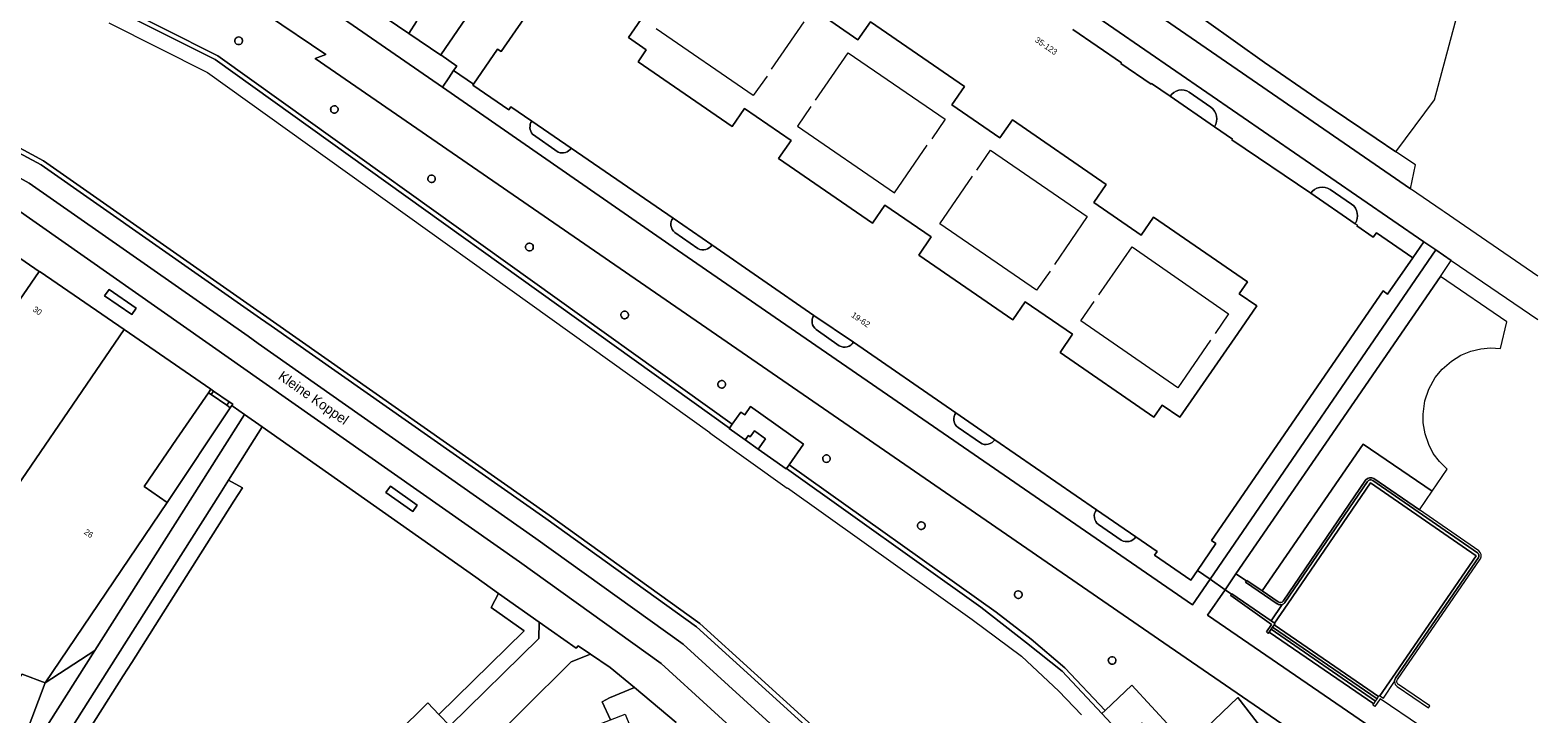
# Model space of a CAD drawing. Header units: metres. Extents: x 151448 to 154749, y 463108 to 465296.
# Tile 298 of 449: x 154556 to 154746, y 463620 to 463706. Entities that reach past the tile are written whole.
import ezdxf
from ezdxf.enums import TextEntityAlignment as Align

# ---------------------------------------------------------------- set-up
doc = ezdxf.new("R2010")
doc.units = ezdxf.units.M
for name, color, linetype, lineweight in [('B-PV-GK-KADEMUUR-GV', 253, 'Continuous', 9), ('B-PV-GR-BEPLANTING_CULTUUR_BODEMBEDEKKER-GV', 253, 'Continuous', 9), ('B-PV-GR-BEPLANTING_CULTUUR_BOSPLANTSOEN-GV', 253, 'Continuous', 9), ('B-PV-GR-GROENVOORZIENING-GV', 253, 'Continuous', 9), ('B-PV-IE-TERREINAFSCHEIDING_KUNSTMATIG_MUUR-G', 253, 'Continuous', 9), ('B-PV-IE-TERREINAFSCHEIDING_KUNSTMATIG_MUUR-GV', 253, 'Continuous', 9), ('B-PV-KW-KUNSTWERK_STEIGER-GV', 253, 'Continuous', 9), ('B-PV-OG-BEBOUWING-GV', 1, 'Continuous', 9), ('B-PV-OG-BEBOUWING-T18', 2, 'Continuous', 9), ('B-PV-OG-TERREIN_BEGROEID-GV', 253, 'Continuous', 9), ('B-PV-OG-TERREIN_ERF-GV', 253, 'Continuous', 9), ('B-PV-OG-TOPOGRAFIE-T18', 2, 'Continuous', 9), ('B-PV-OG-WATER-GV', 253, 'Continuous', 9), ('B-PV-VH-GESLOTENVERHARDING_ASFALT-GV', 253, 'Continuous', 9), ('B-PV-VH-GESLOTENVERHARDING_BETON-GV', 253, 'Continuous', 9), ('B-PV-VH-HALFVERHARDING_SCHELP-GV', 253, 'Continuous', 9), ('B-PV-VH-OPENVERHARDING_BETONSTRAATSTEEN-GV', 253, 'Continuous', 9), ('B-PV-VH-OPENVERHARDING_SIERBESTRATING-GV', 253, 'Continuous', 9), ('B-PV-VH-OPENVERHARDING_STRAATBAKSTEEN-GV', 253, 'Continuous', 9), ('B-PV-VH-OPENVERHARDING_TEGEL-GV', 253, 'Continuous', 9)]:
    doc.layers.add(name, color=color, linetype=linetype, lineweight=lineweight)
doc.styles.add('Drong', font='txt', dxfattribs={"height": 1.8})

msp = doc.modelspace()

# ---------------------------------------------------------------- linework, layer by layer
at = {"layer": 'B-PV-GK-KADEMUUR-GV', "flags": 128}
for points in [[(154491.196, 463717.62), (154515.275, 463707.544), (154549.088, 463693.498), (154557.036, 463689.243), (154584.759, 463669.819), (154586.116, 463668.869), (154620.806, 463644.539), (154639.847, 463630.844), (154653.605, 463618.336), (154667.03, 463605.589), (154670.836, 463601.231), (154674.023, 463597.583), (154676.6, 463594.632)], [(154677.047, 463595.037), (154667.477, 463605.992), (154654.001, 463618.807), (154640.269, 463631.275), (154621.218, 463644.957), (154586.393, 463669.393), (154557.347, 463689.755), (154549.395, 463694.019), (154515.498, 463708.084), (154491.462, 463718.133)]]:
    msp.add_lwpolyline(points, dxfattribs=at)
for points in [[(154565.653, 463709.912), (154565.375, 463709.371), (154579.024, 463702.521), (154644.022, 463655.958), (154644.372, 463656.446), (154587.653, 463697.074), (154579.362, 463703.013)], [(154675.797, 463633.337), (154681.556, 463628.836), (154686.038, 463625.255), (154691.06, 463619.908), (154691.475, 463620.297), (154686.39, 463625.669), (154682.154, 463629.305), (154677.728, 463632.707), (154651.551, 463651.325), (154651.217, 463650.841)]]:
    msp.add_lwpolyline(points, close=True, dxfattribs=at)
at = {"layer": 'B-PV-GR-BEPLANTING_CULTUUR_BODEMBEDEKKER-GV', "flags": 128}
for points in [[(154738.029, 463716.158), (154735.264, 463717.832), (154692.514, 463743.858), (154653.847, 463767.399), (154651.09, 463763.132), (154647.838, 463757.98), (154644.745, 463753.202), (154640.923, 463747.489), (154664.916, 463731.094), (154730.088, 463686.216), (154730.691, 463689.211), (154728.224, 463690.88), (154725.744, 463692.558), (154718.236, 463697.605), (154711.627, 463702.17), (154704.283, 463707.39), (154697.024, 463712.713), (154688.227, 463719.337), (154681.925, 463724.315), (154673.36, 463731.19), (154667.164, 463736.312), (154658.018, 463744.114), (154655.036, 463746.761)], [(154725.455, 463649.58), (154731.212, 463645.619), (154732.826, 463648.002), (154724.092, 463653.931), (154711.328, 463635.392), (154713.368, 463633.999)], [(154713.973, 463634.1), (154724.402, 463649.371)]]:
    msp.add_lwpolyline(points, dxfattribs=at)
at = {"layer": 'B-PV-GR-BEPLANTING_CULTUUR_BODEMBEDEKKER-GV'}
for points in [[(154724.402, 463649.371, -0.3960538), (154725.455, 463649.58)], [(154713.368, 463633.999, 0.4344684), (154713.973, 463634.1)]]:
    msp.add_lwpolyline(points, format="xyb", dxfattribs=at)
at = {"layer": 'B-PV-GR-BEPLANTING_CULTUUR_BOSPLANTSOEN-GV', "flags": 128}
msp.add_lwpolyline([(154615.348, 463612.545), (154615.909, 463613.506), (154616.861, 463614.218), (154618.392, 463615.024), (154628.975, 463619.087), (154627.934, 463621.393), (154628.85, 463621.867), (154632.002, 463623.165), (154628.941, 463625.727), (154626.457, 463627.402), (154624.027, 463626.437), (154611.786, 463614.281), (154613.1, 463612.949), (154614.097, 463613.861)], close=True, dxfattribs=at)
at = {"layer": 'B-PV-GR-GROENVOORZIENING-GV'}
for points in [[(154582.39, 463704.615, 1.0640909), (154581.565, 463705.133)], [(154581.565, 463705.133, 0.93874), (154582.39, 463704.615)], [(154593.708, 463696.506, 1), (154594.478, 463695.956)], [(154594.478, 463695.956, 1), (154593.708, 463696.506)], [(154605.994, 463687.747, 1.0225645), (154606.768, 463687.2)], [(154606.768, 463687.2, 0.9786541), (154605.994, 463687.747)], [(154618.325, 463679.109, 0.964981), (154619.133, 463678.538)], [(154619.133, 463678.538, 1.0361864), (154618.325, 463679.109)], [(154630.37, 463670.539, 0.9985623), (154631.16, 463669.976)], [(154631.16, 463669.976, 0.9985623), (154630.37, 463670.539)], [(154642.646, 463661.786, 1.025332), (154643.431, 463661.227)], [(154643.431, 463661.227, 0.976359), (154642.646, 463661.786)], [(154655.889, 463652.384, 1.0244428), (154656.657, 463651.839)], [(154656.657, 463651.839, 0.9938266), (154655.889, 463652.384)], [(154667.86, 463643.902, 0.9970978), (154668.645, 463643.349)], [(154668.645, 463643.349, 1.0029024), (154667.86, 463643.902)], [(154680.785, 463635.306, 1.0164501), (154680.221, 463634.544)], [(154680.221, 463634.544, 1.0316443), (154680.785, 463635.306)], [(154691.973, 463626.883, 1.0654357), (154692.785, 463626.382)], [(154692.785, 463626.382, 0.9392332), (154691.973, 463626.883)]]:
    msp.add_lwpolyline(points, format="xyb", dxfattribs=at)
at = {"layer": 'B-PV-IE-TERREINAFSCHEIDING_KUNSTMATIG_MUUR-G', "flags": 128}
for points in [[(154653.393, 463707.284), (154649.304, 463701.327)], [(154647.003, 463697.973), (154634.773, 463706.416)], [(154654.889, 463697.394), (154659.015, 463703.394), (154671.255, 463694.995)], [(154648.775, 463700.445), (154647.003, 463697.973)], [(154654.291, 463696.58), (154652.625, 463694.113), (154664.87, 463685.671)], [(154671.255, 463694.995), (154669.571, 463692.5)], [(154664.87, 463685.671), (154668.998, 463691.727)], [(154675.276, 463688.576), (154676.984, 463691.076), (154689.222, 463682.685)], [(154670.588, 463681.777), (154674.72, 463687.806)], [(154689.222, 463682.685), (154685.104, 463676.62)], [(154682.83, 463673.379), (154670.588, 463681.777)], [(154690.68, 463672.784), (154694.881, 463678.858)], [(154694.881, 463678.858), (154707.084, 463670.411)], [(154684.533, 463675.777), (154682.83, 463673.379)], [(154688.433, 463669.5), (154690.104, 463671.942)], [(154700.678, 463661.066), (154688.433, 463669.5)], [(154707.084, 463670.411), (154705.368, 463667.898)], [(154704.816, 463667.061), (154700.678, 463661.066)], [(154724.402, 463649.371), (154713.973, 463634.1)], [(154724.634, 463649.213), (154714.207, 463633.944)], [(154707.346, 463634.808), (154707.504, 463635.022)], [(154707.504, 463635.022), (154712.463, 463631.591)], [(154713.209, 463633.767), (154709.239, 463636.479)], [(154711.328, 463635.392), (154709.398, 463636.711)], [(154713.368, 463633.999), (154711.328, 463635.392)], [(154712.521, 463631.163), (154707.346, 463634.808)], [(154711.883, 463630.233), (154712.521, 463631.163)], [(154712.463, 463631.591), (154712.877, 463631.304)], [(154712.862, 463631.115), (154712.649, 463630.806)], [(154712.955, 463631.25), (154712.862, 463631.115)], [(154712.877, 463631.304), (154712.955, 463631.25)], [(154712.105, 463630.019), (154711.883, 463630.233)], [(154712.229, 463630.196), (154712.105, 463630.019)], [(154712.483, 463630.565), (154712.229, 463630.196)], [(154712.649, 463630.806), (154712.483, 463630.565)]]:
    msp.add_lwpolyline(points, dxfattribs=at)
at = {"layer": 'B-PV-IE-TERREINAFSCHEIDING_KUNSTMATIG_MUUR-G'}
for points in [[(154713.245, 463633.742, 0.2384318), (154713.874, 463633.678)], [(154713.369, 463633.998, 0.4337083), (154713.973, 463634.1)], [(154713.874, 463633.678, 0.1553691), (154714.207, 463633.944)]]:
    msp.add_lwpolyline(points, format="xyb", dxfattribs=at)
at = {"layer": 'B-PV-IE-TERREINAFSCHEIDING_KUNSTMATIG_MUUR-GV', "flags": 128}
for points in [[(154578.187, 463660.429), (154578.533, 463660.191), (154578.838, 463660.637), (154578.492, 463660.874)], [(154580.81, 463659.285), (154578.838, 463660.637), (154578.533, 463660.191), (154580.504, 463658.84)], [(154580.504, 463658.84), (154580.942, 463658.54), (154581.13, 463658.816), (154581.247, 463658.986), (154580.81, 463659.285)], [(154712.862, 463631.115), (154712.955, 463631.25), (154712.877, 463631.304), (154712.463, 463631.591), (154707.504, 463635.022), (154707.462, 463634.965), (154707.346, 463634.808), (154712.521, 463631.163), (154711.883, 463630.233), (154712.105, 463630.019), (154712.229, 463630.196), (154712.483, 463630.565), (154712.649, 463630.806)]]:
    msp.add_lwpolyline(points, close=True, dxfattribs=at)
for points in [[(154724.402, 463649.371), (154713.973, 463634.1)], [(154714.207, 463633.944), (154724.631, 463649.208), (154724.634, 463649.213)], [(154725.295, 463649.348), (154725.306, 463649.342), (154731.053, 463645.388), (154738.523, 463640.213)], [(154738.688, 463640.452), (154732.991, 463644.399), (154731.212, 463645.619), (154725.455, 463649.58)], [(154738.648, 463639.595), (154728.191, 463624.361)], [(154728.43, 463624.196), (154738.854, 463639.382), (154738.896, 463639.442), (154738.899, 463639.448)], [(154713.368, 463633.999), (154711.328, 463635.392), (154709.398, 463636.711), (154709.356, 463636.649), (154709.239, 463636.479), (154713.209, 463633.767), (154713.245, 463633.742)], [(154728.387, 463623.316), (154732.356, 463620.606), (154732.477, 463620.765), (154732.517, 463620.849), (154730.529, 463622.206), (154728.55, 463623.557)]]:
    msp.add_lwpolyline(points, dxfattribs=at)
at = {"layer": 'B-PV-IE-TERREINAFSCHEIDING_KUNSTMATIG_MUUR-GV'}
for points in [[(154725.455, 463649.58, 0.3960538), (154724.402, 463649.371)], [(154724.634, 463649.213, -0.3889567), (154725.295, 463649.348)], [(154738.523, 463640.213, -0.3965802), (154738.648, 463639.595)], [(154738.899, 463639.448, 0.395532), (154738.688, 463640.452)], [(154713.245, 463633.742, 0.2384318), (154713.874, 463633.678)], [(154713.973, 463634.1, -0.4344684), (154713.368, 463633.999)], [(154713.874, 463633.678, 0.1553691), (154714.207, 463633.944)], [(154728.191, 463624.361, 0.1533894), (154728.058, 463623.925)], [(154728.058, 463623.925, 0.2450108), (154728.387, 463623.316)], [(154728.55, 463623.557, -0.4160056), (154728.43, 463624.196)]]:
    msp.add_lwpolyline(points, format="xyb", dxfattribs=at)
at = {"layer": 'B-PV-KW-KUNSTWERK_STEIGER-GV', "flags": 128}
for points in [[(154694.03, 463616.746), (154691.06, 463619.908), (154686.038, 463625.255), (154681.556, 463628.836), (154675.797, 463633.337), (154651.217, 463650.841), (154651.186, 463650.796), (154647.636, 463653.32), (154646.01, 463654.476), (154643.989, 463655.912), (154644.022, 463655.958), (154579.024, 463702.521), (154565.375, 463709.371)], [(154565.572, 463707.153), (154578.042, 463700.895), (154641.551, 463655.399), (154641.52, 463655.344), (154651.308, 463648.386), (154651.348, 463648.423), (154674.698, 463631.794), (154680.932, 463627.124), (154685.63, 463622.733), (154688.493, 463619.72)]]:
    msp.add_lwpolyline(points, dxfattribs=at)
at = {"layer": 'B-PV-OG-BEBOUWING-GV', "flags": 128}
for points in [[(154622.699, 463714.477), (154615.157, 463703.535), (154614.708, 463703.841), (154611.674, 463699.416), (154611.582, 463699.282), (154616.119, 463696.192), (154616.403, 463696.568), (154619.041, 463694.767), (154624.013, 463691.356), (154636.884, 463682.507), (154641.801, 463679.115), (154654.683, 463670.194), (154659.693, 463666.828), (154672.626, 463657.899), (154677.562, 463654.497), (154690.398, 463645.651), (154695.354, 463642.23), (154698.057, 463640.364), (154697.707, 463639.915), (154702.321, 463636.748), (154703.158, 463637.975), (154705.477, 463641.372), (154704.92, 463641.76), (154726.621, 463673.287), (154727.178, 463672.899), (154730.367, 463677.482), (154725.759, 463680.645), (154725.355, 463680.077), (154723.299, 463681.52), (154723.358, 463681.589), (154723.057, 463681.791), (154717.461, 463685.641), (154707.504, 463692.367), (154707.581, 463692.47), (154705.296, 463694.037), (154699.688, 463697.896), (154697.354, 463699.511), (154697.284, 463699.416), (154693.479, 463702.039), (154693.538, 463702.121), (154687.403, 463706.35)], [(154654.508, 463708.969), (154660.247, 463705.013), (154661.825, 463707.302), (154673.697, 463699.117), (154672.119, 463696.829), (154678.187, 463692.646), (154679.765, 463694.934), (154691.629, 463686.756), (154690.051, 463684.467), (154696.037, 463680.341), (154697.615, 463682.63), (154709.471, 463674.457), (154708.426, 463672.942), (154710.658, 463671.404), (154708.251, 463667.913), (154700.932, 463657.33), (154698.692, 463658.872), (154697.648, 463657.357), (154685.789, 463665.526), (154687.366, 463667.815), (154681.396, 463671.928), (154679.819, 463669.638), (154667.935, 463677.824), (154669.512, 463680.113), (154663.665, 463684.141), (154662.088, 463681.851), (154650.229, 463690.02), (154651.8, 463692.301), (154645.92, 463696.351), (154644.349, 463694.07), (154632.465, 463702.255), (154633.509, 463703.771), (154631.277, 463705.308), (154636.354, 463712.727)]]:
    msp.add_lwpolyline(points, dxfattribs=at)
for points in [[(154534.101, 463687.725), (154532.843, 463684.982), (154532.407, 463684.032), (154527.75, 463673.853), (154529.704, 463672.959), (154537.09, 463669.582), (154537.6, 463670.395), (154539.312, 463669.321), (154539.018, 463668.869), (154543.189, 463666.16), (154543.948, 463667.36), (154548.756, 463664.084), (154556.797, 463675.743), (154551.421, 463679.41), (154551.468, 463679.482), (154547.471, 463682.173), (154547.365, 463682.016), (154545.745, 463682.897), (154545.824, 463683.069), (154534.369, 463688.31)], [(154556.797, 463675.743), (154548.756, 463664.084), (154536.702, 463646.532), (154543.167, 463644.06), (154549.246, 463641.736), (154567.542, 463668.402), (154556.899, 463675.72), (154556.874, 463675.69)], [(154557.533, 463623.771), (154572.964, 463646.572), (154570.046, 463648.577), (154574.146, 463654.546), (154578.187, 463660.429), (154578.492, 463660.874), (154567.542, 463668.402), (154549.246, 463641.736), (154543.167, 463644.06), (154538.287, 463631.459), (154538.212, 463631.266), (154542.544, 463629.587), (154543.447, 463629.236), (154544.485, 463628.834), (154542.762, 463626.831), (154550.548, 463620.134), (154554.656, 463624.879)]]:
    msp.add_lwpolyline(points, close=True, dxfattribs=at)
at = {"layer": 'B-PV-OG-TERREIN_BEGROEID-GV', "flags": 128}
msp.add_lwpolyline([(154655.036, 463746.761), (154658.018, 463744.114), (154667.164, 463736.312), (154673.36, 463731.19), (154681.925, 463724.315), (154688.227, 463719.337), (154697.024, 463712.713), (154704.283, 463707.39), (154711.627, 463702.17), (154718.236, 463697.605), (154725.744, 463692.558), (154728.224, 463690.88), (154733.123, 463697.458), (154737.57, 463714.142), (154724.789, 463722.034), (154715.34, 463727.672), (154704.039, 463734.125), (154695.29, 463738.97), (154686.475, 463743.725), (154677.591, 463748.299), (154669.524, 463752.347), (154661.417, 463756.273)], dxfattribs=at)
for points in [[(154742.244, 463669.381), (154733.841, 463675.116), (154719.362, 463654.069), (154708.012, 463637.553), (154709.356, 463636.649), (154709.398, 463636.711), (154711.328, 463635.392), (154724.092, 463653.931), (154732.826, 463648.002), (154734.691, 463650.756), (154733.736, 463651.722), (154732.954, 463652.75), (154732.376, 463653.909), (154731.906, 463655.223), (154731.69, 463656.637), (154731.668, 463657.726), (154731.901, 463659.399), (154732.399, 463660.901), (154733.191, 463662.336), (154734.074, 463663.407), (154735.26, 463664.44), (154736.44, 463665.168), (154737.685, 463665.667), (154738.967, 463665.969), (154740.183, 463666.098), (154741.445, 463666.036)], [(154582.74, 463657.682), (154581.32, 463658.682), (154581.13, 463658.816), (154580.942, 463658.54), (154572.964, 463646.572), (154557.533, 463623.771), (154563.82, 463627.841)], [(154581.405, 463646.73), (154582.478, 463648.422), (154580.72, 463649.384), (154579.647, 463647.691), (154566.716, 463627.294), (154565.642, 463625.601), (154557.028, 463612.014), (154555.752, 463609.18), (154556.319, 463608.078), (154557.172, 463608.505), (154567.41, 463624.655), (154568.484, 463626.349), (154571.96, 463631.833)], [(154607.308, 463619.761), (154608.7, 463618.325), (154619.922, 463629.395), (154619.97, 463631.457), (154614.84, 463635.079), (154613.908, 463633.289), (154618.054, 463630.362)], [(154554.481, 463613.112), (154563.82, 463627.841), (154557.533, 463623.771), (154554.195, 463614.848), (154553.083, 463615.285), (154552.355, 463613.433), (154554.975, 463612.289), (154555.235, 463612.879)]]:
    msp.add_lwpolyline(points, close=True, dxfattribs=at)
at = {"layer": 'B-PV-OG-TERREIN_ERF-GV', "flags": 128}
for points in [[(154636.354, 463712.727), (154631.277, 463705.308), (154633.509, 463703.771), (154632.465, 463702.255), (154644.349, 463694.07), (154645.92, 463696.351), (154651.8, 463692.301), (154650.229, 463690.02), (154662.088, 463681.851), (154663.665, 463684.141), (154669.512, 463680.113), (154667.935, 463677.824), (154679.819, 463669.638), (154681.396, 463671.928), (154687.366, 463667.815), (154685.789, 463665.526), (154697.648, 463657.357), (154698.692, 463658.872), (154700.932, 463657.33), (154708.251, 463667.913), (154710.658, 463671.404), (154708.426, 463672.942), (154709.471, 463674.457), (154697.615, 463682.63), (154696.037, 463680.341), (154690.051, 463684.467), (154691.629, 463686.756), (154679.765, 463694.934), (154678.187, 463692.646), (154672.119, 463696.829), (154673.697, 463699.117), (154661.825, 463707.302), (154660.247, 463705.013), (154654.508, 463708.969)], [(154699.688, 463697.896), (154705.296, 463694.037)], [(154704.833, 463696.529), (154702.109, 463698.397)], [(154624.013, 463691.356), (154619.041, 463694.767)], [(154619.146, 463693.084), (154622.373, 463690.836)], [(154717.461, 463685.641), (154723.057, 463681.791)], [(154722.616, 463684.265), (154719.899, 463686.105)], [(154641.801, 463679.115), (154636.884, 463682.507)], [(154637.125, 463680.683), (154640.038, 463678.652)], [(154659.693, 463666.828), (154654.683, 463670.194)], [(154654.975, 463668.441), (154657.894, 463666.358)], [(154677.562, 463654.497), (154672.626, 463657.899)], [(154672.908, 463656.033), (154675.72, 463654.081)], [(154695.354, 463642.23), (154690.398, 463645.651)], [(154690.639, 463643.79), (154693.498, 463641.811)]]:
    msp.add_lwpolyline(points, dxfattribs=at)
at = {"layer": 'B-PV-OG-TERREIN_ERF-GV'}
for points in [[(154702.109, 463698.397, 0.4217032), (154699.688, 463697.896)], [(154705.296, 463694.037, 0.3992153), (154704.833, 463696.529)], [(154619.041, 463694.767, 0.3404359), (154619.146, 463693.084)], [(154622.373, 463690.836, 0.3632433), (154624.013, 463691.356)], [(154719.899, 463686.105, 0.4167829), (154717.461, 463685.641)], [(154636.884, 463682.507, 0.4325481), (154637.125, 463680.683)], [(154723.057, 463681.791, 0.4134757), (154722.616, 463684.265)], [(154640.038, 463678.652, 0.3988048), (154641.801, 463679.115)], [(154654.683, 463670.194, 0.4187789), (154654.975, 463668.441)], [(154657.894, 463666.358, 0.4003442), (154659.693, 463666.828)], [(154672.626, 463657.899, 0.4298596), (154672.908, 463656.033)], [(154675.72, 463654.081, 0.3931083), (154677.562, 463654.497)], [(154690.398, 463645.651, 0.425079), (154690.639, 463643.79)], [(154693.498, 463641.811, 0.3993286), (154695.354, 463642.23)]]:
    msp.add_lwpolyline(points, format="xyb", dxfattribs=at)
at = {"layer": 'B-PV-OG-TERREIN_ERF-GV', "flags": 128}
msp.add_lwpolyline([(154614.84, 463635.079), (154611.954, 463637.116), (154584.981, 463656.105), (154580.72, 463649.384), (154582.478, 463648.422), (154581.405, 463646.73), (154571.96, 463631.833), (154568.484, 463626.349), (154567.41, 463624.655), (154557.172, 463608.505), (154558.72, 463609.281), (154560.435, 463605.946), (154562.277, 463606.906), (154577.651, 463590.537), (154593.868, 463606.412), (154595.519, 463605.231), (154596.948, 463606.668), (154595.3, 463607.847), (154599.423, 463611.993), (154598.023, 463613.46), (154605.887, 463621.228), (154607.308, 463619.761), (154618.054, 463630.362), (154613.908, 463633.289)], close=True, dxfattribs=at)
at = {"layer": 'B-PV-OG-WATER-GV', "flags": 128}
for points in [[(154491.462, 463718.133), (154515.498, 463708.084), (154549.395, 463694.019), (154557.347, 463689.755), (154586.393, 463669.393), (154621.218, 463644.957), (154640.269, 463631.275), (154654.001, 463618.807), (154667.477, 463605.992), (154677.047, 463595.037)], [(154694.03, 463616.746), (154691.06, 463619.908), (154686.038, 463625.255), (154681.556, 463628.836), (154675.797, 463633.337), (154651.217, 463650.841), (154651.186, 463650.796), (154647.636, 463653.32), (154646.01, 463654.476), (154643.989, 463655.912), (154644.022, 463655.958), (154579.024, 463702.521), (154565.375, 463709.371)]]:
    msp.add_lwpolyline(points, dxfattribs=at)
at = {"layer": 'B-PV-VH-GESLOTENVERHARDING_ASFALT-GV', "flags": 128}
msp.add_lwpolyline([(154712.862, 463631.115), (154726.042, 463622.05), (154726.139, 463622.195), (154726.209, 463622.147), (154727.795, 463624.458), (154738.365, 463639.833), (154725.006, 463649.029), (154714.564, 463633.743), (154712.877, 463631.304), (154712.955, 463631.25)], close=True, dxfattribs=at)
at = {"layer": 'B-PV-VH-GESLOTENVERHARDING_BETON-GV', "flags": 128}
for points in [[(154568.488, 463670.318), (154569.045, 463671.128), (154565.627, 463673.494), (154565.06, 463672.674)], [(154604.001, 463645.43), (154604.564, 463646.236), (154601.167, 463648.63), (154600.592, 463647.814)], [(154726.042, 463622.05), (154712.862, 463631.115), (154712.649, 463630.806), (154725.852, 463621.766)], [(154725.654, 463621.471), (154712.483, 463630.565), (154712.229, 463630.196), (154725.416, 463621.116)], [(154712.483, 463630.565), (154725.654, 463621.471), (154725.852, 463621.766), (154712.649, 463630.806)]]:
    msp.add_lwpolyline(points, close=True, dxfattribs=at)
at = {"layer": 'B-PV-VH-HALFVERHARDING_SCHELP-GV', "flags": 128}
for points in [[(154572.964, 463646.572), (154580.942, 463658.54), (154580.504, 463658.84), (154578.533, 463660.191), (154578.187, 463660.429), (154574.146, 463654.546), (154570.046, 463648.577)], [(154557.533, 463623.771), (154554.656, 463624.879), (154550.548, 463620.134), (154542.762, 463626.831), (154544.485, 463628.834), (154543.447, 463629.236), (154542.544, 463629.587), (154538.212, 463631.266), (154535.256, 463623.704), (154552.156, 463615.649), (154553.083, 463615.285), (154554.195, 463614.848)]]:
    msp.add_lwpolyline(points, close=True, dxfattribs=at)
at = {"layer": 'B-PV-VH-OPENVERHARDING_BETONSTRAATSTEEN-GV', "flags": 128}
for points in [[(154746.161, 463675.18), (154736.22, 463681.992), (154734.34, 463683.28), (154734.062, 463683.47), (154730.088, 463686.216), (154664.916, 463731.094), (154640.923, 463747.489), (154638.376, 463743.674), (154640.841, 463741.992), (154661.243, 463728.071), (154731.759, 463679.515), (154733.269, 463678.475), (154735.224, 463677.141), (154746.161, 463669.679)], [(154629.3, 463744.403), (154625.561, 463747.046), (154600.054, 463709.751), (154599.311, 463708.656), (154603.482, 463705.83)], [(154603.482, 463705.83), (154604.474, 463707.361), (154629.933, 463744.562)], [(154723.057, 463681.791), (154723.358, 463681.589), (154723.299, 463681.52), (154725.355, 463680.077), (154725.759, 463680.645), (154730.367, 463677.482), (154731.759, 463679.515), (154661.243, 463728.071), (154640.841, 463741.992), (154639.508, 463740.039), (154644.142, 463736.841), (154643.743, 463736.27), (154646.049, 463734.696)], [(154604.474, 463707.361), (154603.482, 463705.83), (154607.526, 463703.106), (154607.534, 463703.117), (154608.086, 463703.916), (154633.334, 463740.765)], [(154633.334, 463740.765), (154608.086, 463703.916), (154607.534, 463703.117), (154609.547, 463701.697), (154609.152, 463701.133), (154611.674, 463699.416), (154614.708, 463703.841), (154615.157, 463703.535), (154622.699, 463714.477)], [(154687.403, 463706.35), (154693.538, 463702.121), (154693.479, 463702.039), (154697.284, 463699.416), (154697.354, 463699.511), (154699.688, 463697.896)], [(154702.109, 463698.397), (154704.833, 463696.529)], [(154705.296, 463694.037), (154707.581, 463692.47), (154707.504, 463692.367), (154717.461, 463685.641)], [(154719.899, 463686.105), (154722.616, 463684.265)], [(154713.874, 463633.678), (154712.463, 463631.591), (154712.877, 463631.304), (154714.564, 463633.743), (154725.006, 463649.029), (154738.365, 463639.833), (154727.795, 463624.458), (154726.209, 463622.147), (154726.664, 463621.837), (154728.058, 463623.925)], [(154724.634, 463649.213), (154724.631, 463649.208), (154714.207, 463633.944)], [(154738.523, 463640.213), (154731.053, 463645.388), (154725.306, 463649.342), (154725.295, 463649.348)], [(154728.191, 463624.361), (154738.648, 463639.595)], [(154708.012, 463637.553), (154706.653, 463635.534), (154707.462, 463634.965), (154707.504, 463635.022), (154712.463, 463631.591), (154713.874, 463633.678)], [(154713.245, 463633.742), (154713.209, 463633.767), (154709.239, 463636.479), (154709.356, 463636.649), (154708.012, 463637.553)]]:
    msp.add_lwpolyline(points, dxfattribs=at)
at = {"layer": 'B-PV-VH-OPENVERHARDING_BETONSTRAATSTEEN-GV'}
for points in [[(154699.688, 463697.896, -0.4217032), (154702.109, 463698.397)], [(154704.833, 463696.529, -0.3992153), (154705.296, 463694.037)], [(154717.461, 463685.641, -0.4167829), (154719.899, 463686.105)], [(154722.616, 463684.265, -0.4134757), (154723.057, 463681.791)], [(154725.295, 463649.348, 0.3889567), (154724.634, 463649.213)], [(154738.648, 463639.595, 0.3965802), (154738.523, 463640.213)], [(154713.874, 463633.678, -0.2384318), (154713.245, 463633.742)], [(154714.207, 463633.944, -0.1553691), (154713.874, 463633.678)], [(154728.058, 463623.925, -0.1533894), (154728.191, 463624.361)]]:
    msp.add_lwpolyline(points, format="xyb", dxfattribs=at)
at = {"layer": 'B-PV-VH-OPENVERHARDING_BETONSTRAATSTEEN-GV', "flags": 128}
for points in [[(154731.759, 463679.515), (154730.367, 463677.482), (154727.178, 463672.899), (154726.621, 463673.287), (154704.92, 463641.76), (154705.477, 463641.372), (154703.158, 463637.975), (154704.759, 463636.882), (154733.269, 463678.475)], [(154706.653, 463635.534), (154708.012, 463637.553), (154719.362, 463654.069), (154733.841, 463675.116), (154735.224, 463677.141), (154733.269, 463678.475), (154704.759, 463636.882)], [(154599.423, 463611.993), (154600.804, 463610.545), (154596.948, 463606.668), (154595.519, 463605.231), (154595.449, 463605.161), (154597.296, 463603.281), (154599.013, 463601.596), (154602.69, 463605.248), (154608.842, 463611.357), (154611.786, 463614.281), (154624.027, 463626.437), (154626.457, 463627.402), (154624.885, 463628.463), (154624.655, 463628.15), (154619.97, 463631.457), (154619.922, 463629.395), (154608.7, 463618.325), (154607.308, 463619.761), (154605.887, 463621.228), (154598.023, 463613.46)], [(154699.361, 463613.394), (154709.85, 463602.452), (154718.137, 463609.129), (154708.26, 463621.927)]]:
    msp.add_lwpolyline(points, close=True, dxfattribs=at)
at = {"layer": 'B-PV-VH-OPENVERHARDING_SIERBESTRATING-GV', "flags": 128}
for points in [[(154651.217, 463650.841), (154651.551, 463651.325), (154653.354, 463653.936), (154646.666, 463658.698), (154645.938, 463657.646), (154645.457, 463657.958), (154644.372, 463656.446), (154644.022, 463655.958), (154643.989, 463655.912), (154646.01, 463654.476), (154646.409, 463655.036), (154646.647, 463654.866), (154647.174, 463655.608), (154648.561, 463654.622), (154647.636, 463653.32), (154651.186, 463650.796)], [(154646.01, 463654.476), (154647.636, 463653.32), (154648.561, 463654.622), (154647.174, 463655.608), (154646.647, 463654.866), (154646.409, 463655.036)], [(154694.03, 463616.746), (154696.128, 463618.717), (154697.751, 463616.989), (154695.705, 463615.079), (154696.147, 463614.612), (154699.839, 463618.101), (154694.864, 463623.467), (154691.475, 463620.297), (154691.06, 463619.908)]]:
    msp.add_lwpolyline(points, close=True, dxfattribs=at)
at = {"layer": 'B-PV-VH-OPENVERHARDING_STRAATBAKSTEEN-GV', "flags": 128}
for points in [[(154607.735, 463699.028), (154595.239, 463707.665), (154595.361, 463707.517), (154589.127, 463711.825), (154585.899, 463713.217), (154566.324, 463723.246), (154559.058, 463726.95), (154558.194, 463727.584)], [(154555.822, 463723.419), (154559.723, 463721.406), (154575.34, 463713.423), (154585.642, 463708.128), (154593.002, 463703.15), (154591.649, 463702.654), (154698.916, 463628.85), (154728.721, 463608.343), (154731.822, 463612.85), (154734.368, 463616.582), (154732.433, 463617.805), (154730.296, 463614.578), (154704.429, 463632.328), (154706.653, 463635.534), (154704.759, 463636.882), (154702.528, 463633.648), (154650.458, 463669.474), (154637.447, 463678.461), (154607.735, 463699.028)], [(154698.916, 463628.85), (154591.649, 463702.654), (154593.002, 463703.15), (154585.642, 463708.128), (154575.34, 463713.423), (154559.723, 463721.406), (154555.822, 463723.419)], [(154665.557, 463596.9), (154668.669, 463599.453), (154665.14, 463603.607), (154651.518, 463616.468), (154638.154, 463628.642), (154619.539, 463642.001), (154584.473, 463666.653), (154583.177, 463667.561), (154555.545, 463686.909), (154547.968, 463691.068), (154515.718, 463704.406), (154515.524, 463704.486), (154479.461, 463719.398), (154477.399, 463714.865)], [(154479.461, 463719.398), (154515.524, 463704.486), (154515.718, 463704.406), (154547.968, 463691.068), (154555.545, 463686.909), (154583.177, 463667.561), (154584.473, 463666.653), (154619.539, 463642.001), (154638.154, 463628.642), (154651.518, 463616.468), (154665.14, 463603.607), (154668.669, 463599.453), (154670.836, 463601.231), (154667.03, 463605.589), (154653.605, 463618.336), (154639.847, 463630.844), (154620.806, 463644.539), (154586.116, 463668.869), (154584.759, 463669.819), (154557.036, 463689.243), (154549.088, 463693.498), (154515.275, 463707.544)], [(154664.758, 463598.415), (154664.835, 463598.286), (154664.43, 463598.748), (154662.504, 463601.025), (154658.851, 463604.463), (154647.933, 463614.741), (154635.388, 463626.236), (154617.491, 463639.05), (154582.241, 463663.778), (154581.091, 463664.584), (154553.594, 463683.869), (154546.444, 463687.805), (154514.035, 463701.218), (154513.986, 463701.238), (154479.29, 463715.546)], [(154479.29, 463715.546), (154513.986, 463701.238), (154514.035, 463701.218), (154546.444, 463687.805), (154553.594, 463683.869), (154581.091, 463664.584), (154582.241, 463663.778), (154617.491, 463639.05), (154635.388, 463626.236), (154647.933, 463614.741), (154658.851, 463604.463), (154662.504, 463601.025), (154664.43, 463598.748), (154664.835, 463598.286), (154664.758, 463598.415)], [(154565.653, 463709.912), (154579.362, 463703.013), (154587.653, 463697.074), (154644.372, 463656.446), (154645.457, 463657.958), (154645.938, 463657.646), (154646.666, 463658.698), (154653.354, 463653.936), (154651.551, 463651.325), (154677.728, 463632.707), (154682.154, 463629.305), (154686.39, 463625.669), (154691.475, 463620.297), (154694.864, 463623.467), (154699.839, 463618.101), (154696.147, 463614.612), (154716.929, 463592.66), (154718.147, 463594.341), (154726.453, 463605.801), (154718.769, 463611.265), (154719.108, 463611.74), (154727.323, 463605.952), (154728.721, 463608.343), (154698.916, 463628.85)], [(154619.041, 463694.767), (154616.403, 463696.568), (154616.119, 463696.192), (154611.582, 463699.282), (154611.674, 463699.416), (154609.152, 463701.133), (154608.546, 463700.232), (154607.735, 463699.028), (154637.447, 463678.461), (154650.458, 463669.474), (154702.528, 463633.648), (154704.759, 463636.882), (154703.158, 463637.975), (154702.321, 463636.748), (154697.707, 463639.915), (154698.057, 463640.364), (154695.354, 463642.23)], [(154622.373, 463690.836), (154619.146, 463693.084)], [(154636.884, 463682.507), (154624.013, 463691.356)], [(154640.038, 463678.652), (154637.125, 463680.683)], [(154551.421, 463679.41), (154556.797, 463675.743), (154556.874, 463675.69), (154556.899, 463675.72), (154567.542, 463668.402), (154578.492, 463660.874), (154578.838, 463660.637), (154580.81, 463659.285), (154581.247, 463658.986), (154581.13, 463658.816), (154581.32, 463658.682), (154582.74, 463657.682), (154584.981, 463656.105), (154611.954, 463637.116)], [(154654.683, 463670.194), (154641.801, 463679.115)], [(154657.894, 463666.358), (154654.975, 463668.441)], [(154672.626, 463657.899), (154659.693, 463666.828)], [(154675.72, 463654.081), (154672.908, 463656.033)], [(154690.398, 463645.651), (154677.562, 463654.497)], [(154693.498, 463641.811), (154690.639, 463643.79)], [(154611.954, 463637.116), (154614.84, 463635.079), (154619.97, 463631.457), (154624.655, 463628.15), (154624.885, 463628.463), (154626.457, 463627.402), (154628.941, 463625.727), (154632.002, 463623.165), (154637.277, 463618.749)], [(154637.277, 463618.749), (154632.002, 463623.165), (154628.85, 463621.867), (154627.934, 463621.393), (154628.975, 463619.087), (154630.841, 463619.804), (154632.743, 463615.126), (154633.919, 463614.999), (154634.409, 463613.778), (154634.548, 463613.417)]]:
    msp.add_lwpolyline(points, dxfattribs=at)
for points in [[(154595.239, 463707.665), (154607.735, 463699.028), (154608.546, 463700.232), (154609.152, 463701.133), (154609.547, 463701.697), (154607.534, 463703.117), (154607.526, 463703.106), (154603.482, 463705.83), (154599.311, 463708.656), (154596.957, 463710.13), (154596.484, 463709.451)], [(154568.488, 463670.318), (154565.06, 463672.674), (154565.627, 463673.494), (154569.045, 463671.128)], [(154604.001, 463645.43), (154600.592, 463647.814), (154601.167, 463648.63), (154604.564, 463646.236)], [(154731.445, 463618.462), (154731.328, 463618.3), (154726.217, 463621.766), (154725.561, 463620.782), (154725.31, 463620.957), (154725.416, 463621.116), (154712.229, 463630.196), (154712.105, 463630.019), (154711.883, 463630.233), (154712.521, 463631.163), (154707.346, 463634.808), (154707.462, 463634.965), (154706.653, 463635.534), (154704.429, 463632.328), (154730.296, 463614.578), (154732.433, 463617.805)], [(154699.361, 463613.394), (154708.26, 463621.927), (154718.137, 463609.129), (154709.85, 463602.452)]]:
    msp.add_lwpolyline(points, close=True, dxfattribs=at)
at = {"layer": 'B-PV-VH-OPENVERHARDING_STRAATBAKSTEEN-GV'}
for points in [[(154581.565, 463705.133, -1.0640909), (154582.39, 463704.615)], [(154582.39, 463704.615, -0.93874), (154581.565, 463705.133)], [(154594.478, 463695.956, -1), (154593.708, 463696.506)], [(154593.708, 463696.506, -1), (154594.478, 463695.956)], [(154619.146, 463693.084, -0.3404359), (154619.041, 463694.767)], [(154624.013, 463691.356, -0.3632433), (154622.373, 463690.836)], [(154606.768, 463687.2, -1.0225645), (154605.994, 463687.747)], [(154605.994, 463687.747, -0.9786541), (154606.768, 463687.2)], [(154637.125, 463680.683, -0.4325481), (154636.884, 463682.507)], [(154619.133, 463678.538, -0.964981), (154618.325, 463679.109)], [(154618.325, 463679.109, -1.0361864), (154619.133, 463678.538)], [(154641.801, 463679.115, -0.3988048), (154640.038, 463678.652)], [(154631.16, 463669.976, -0.9985623), (154630.37, 463670.539)], [(154630.37, 463670.539, -0.9985623), (154631.16, 463669.976)], [(154654.975, 463668.441, -0.4187789), (154654.683, 463670.194)], [(154659.693, 463666.828, -0.4003442), (154657.894, 463666.358)], [(154643.431, 463661.227, -1.025332), (154642.646, 463661.786)], [(154642.646, 463661.786, -0.976359), (154643.431, 463661.227)], [(154672.908, 463656.033, -0.4298596), (154672.626, 463657.899)], [(154677.562, 463654.497, -0.3931083), (154675.72, 463654.081)], [(154656.657, 463651.839, -1.0244428), (154655.889, 463652.384)], [(154655.889, 463652.384, -0.9938266), (154656.657, 463651.839)], [(154690.639, 463643.79, -0.425079), (154690.398, 463645.651)], [(154668.645, 463643.349, -0.9970978), (154667.86, 463643.902)], [(154667.86, 463643.902, -1.0029024), (154668.645, 463643.349)], [(154695.354, 463642.23, -0.3993286), (154693.498, 463641.811)], [(154680.221, 463634.544, -1.0164501), (154680.785, 463635.306)], [(154680.785, 463635.306, -1.0316443), (154680.221, 463634.544)], [(154692.785, 463626.382, -1.0654357), (154691.973, 463626.883)], [(154691.973, 463626.883, -0.9392332), (154692.785, 463626.382)]]:
    msp.add_lwpolyline(points, format="xyb", dxfattribs=at)
at = {"layer": 'B-PV-VH-OPENVERHARDING_TEGEL-GV', "flags": 128}
msp.add_lwpolyline([(154566.716, 463627.294), (154579.647, 463647.691), (154580.72, 463649.384), (154584.981, 463656.105), (154582.74, 463657.682), (154563.82, 463627.841), (154554.481, 463613.112), (154555.235, 463612.879), (154557.028, 463612.014), (154565.642, 463625.601)], close=True, dxfattribs=at)

# ---------------------------------------------------------------- texts
at = {"layer": 'B-PV-OG-BEBOUWING-T18', "style": 'Drong'}
for s, rotation, p in [('35-123', 325.5, (154684.036, 463704.253)), ('30', 324.5, (154556.568, 463670.796)), ('19-62', 325.7, (154660.605, 463669.657)), ('26', 324.5, (154563.062, 463642.653))]:
    msp.add_text(s, height=0.75, rotation=rotation, dxfattribs=at).set_placement(p, align=Align.MIDDLE)
at = {"layer": 'B-PV-OG-TOPOGRAFIE-T18', "style": 'Drong'}
msp.add_text('Kleine Koppel', height=1.25, rotation=324.9, dxfattribs=at).set_placement((154591.369, 463659.663), align=Align.MIDDLE)

doc.saveas('drawing.dxf')
